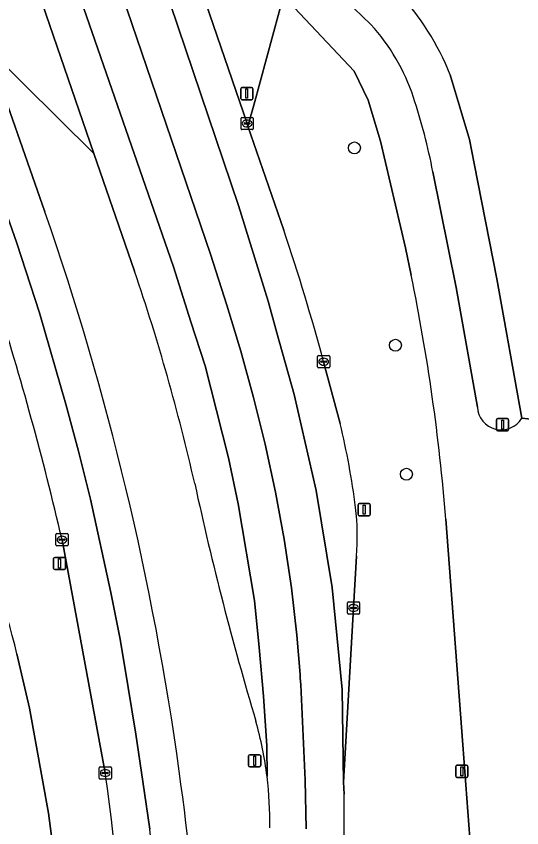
# Model space of a CAD drawing. Extents: x 159817 to 160765, y 380688 to 381638.
# Drawn here: x 160553.9 to 160595.3, y 381431.5 to 381498 of the extents above; entities that cross this region are included whole.
import ezdxf

# ---------------------------------------------------------------- set-up
doc = ezdxf.new("R2010")
doc.units = 0
for name, color, linetype in [('IMGEO_Berm_groen', 7, 'Continuous'), ('IMGEO_Boom', 7, 'Continuous'), ('IMGEO_Fietspad_gesloten', 7, 'Continuous'), ('IMGEO_Kolk', 7, 'Continuous'), ('IMGEO_Lichtmast', 7, 'Continuous'), ('IMGEO_Rijbaan_regionaal_gesloten', 7, 'Continuous'), ('IMGEO_Verkeersbordpaal', 7, 'Continuous'), ('IMGEO_Voetpad_open', 7, 'Continuous')]:
    doc.layers.add(name, color=color, linetype=linetype)

msp = doc.modelspace()

# ---------------------------------------------------------------- linework, layer by layer
at = {"layer": 'IMGEO_Berm_groen'}
for points in [[(160565.034, 381511.843), (160566.152, 381508.587), (160569.096, 381500), (160572.792, 381489.22), (160572.864, 381489.01), (160573.331, 381490.727), (160575.414, 381498.382), (160575.768, 381499.685), (160575.472, 381500), (160573.934, 381501.636)], [(160546.61, 381509.322), (160549.886, 381500), (160551.516, 381495.361), (160560.243, 381486.76), (160555.684, 381500)], [(160586.241, 381476.785), (160585.765, 381479.02), (160583.724, 381487.762), (160582.725, 381491.138), (160581.57, 381493.516), (160575.768, 381499.685), (160575.414, 381498.382), (160573.331, 381490.727), (160572.864, 381489.01), (160575.799, 381480.469)], [(160563.567, 381477.108), (160560.243, 381486.76), (160551.516, 381495.361), (160556.218, 381481.978)], [(160589.441, 381493.201), (160591.004, 381487.921), (160591.399, 381485.938), (160593.253, 381476.474), (160595.299, 381465.052)], [(160579.064, 381469.683), (160580.414, 381464.609)], [(160591.778, 381420.755), (160590.47, 381438.252), (160589.082, 381456.76)], [(160561.168, 381435.954), (160557.628, 381455.085)], [(160581.748, 381453.73), (160581.512, 381449.489), (160580.687, 381435.207), (160580.743, 381434.208)], [(160553.926, 381445.717), (160554.972, 381441.28), (160556.527, 381432.658), (160557.674, 381423.886)]]:
    msp.add_lwpolyline(points, dxfattribs=at)
for centre, radius, start, end in [((160569.453, 381485.305), 21.491, 21.5558, 43.13868), ((160330.559, 381403.57), 238.893, 7.82542, 19.16028), ((160399.24, 381421.136), 186.262, 15.10791, 18.57498), ((160403.215, 381422.326), 169.451, 12.73667, 18.86204), ((160422.078, 381443.281), 167.547, 4.61446, 11.53517), ((160302.674, 381395.724), 261.773, 13.10662, 17.59481), ((160518.151, 381449.56), 64.056, 7.32624, 13.58813), ((160828.353, 381516.199), 265.93, 192.2698, 196.60766), ((160562.557, 381455.422), 19.265, 354.96043, 6.87379), ((160517.352, 381437.419), 37.503, 12.78279, 31.88684), ((160544.448, 381432), 30.2, 6.95781, 15.73981), ((160349.633, 381405.967), 213.65, 357.0356, 8.06844), ((160359.336, 381406.645), 209.967, 358.73913, 8.06338), ((160544.428, 381431.996), 30.221, 358.98789, 6.96028), ((160359.168, 381432.711), 221.58, 357.82213, 0.38698)]:
    msp.add_arc(centre, radius, start, end, dxfattribs=at)
at = {"layer": 'IMGEO_Boom'}
for centre in [(160581.586, 381487.221), (160584.942, 381471.036), (160585.849, 381460.456)]:
    msp.add_circle(centre, 0.489, dxfattribs=at)
at = {"layer": 'IMGEO_Fietspad_gesloten'}
for points in [[(160582.93, 381497.348), (160580.206, 381500), (160576.475, 381503.633)], [(160572.583, 381503.163), (160573.934, 381501.636), (160575.472, 381500), (160575.768, 381499.685), (160581.57, 381493.516), (160582.725, 381491.138), (160583.724, 381487.762), (160585.765, 381479.02), (160586.241, 381476.785)], [(160591.662, 381465.969), (160589.921, 381475.779), (160588.019, 381485.249)], [(160595.299, 381465.052), (160599.255, 381464.604), (160599.703, 381468.555), (160601.332, 381478.887)], [(160598.016, 381452.611), (160598.456, 381457.433), (160598.646, 381459.233), (160598.799, 381460.581), (160599.255, 381464.604), (160595.299, 381465.052)], [(160589.082, 381456.76), (160590.47, 381438.252), (160591.778, 381420.755)], [(160557.674, 381423.886), (160556.527, 381432.658), (160554.972, 381441.28), (160553.926, 381445.717)]]:
    msp.add_lwpolyline(points, dxfattribs=at)
for centre, radius, start, end in [((160570.619, 381486.154), 16.639, 18.25447, 42.27984), ((160540.541, 381476.113), 48.349, 10.89193, 18.38947), ((160422.078, 381443.281), 167.547, 4.61446, 11.53517), ((160593.619, 381466.06), 1.959, 182.65045, 329.04736), ((160517.352, 381437.419), 37.503, 12.78279, 31.88684)]:
    msp.add_arc(centre, radius, start, end, dxfattribs=at)
at = {"layer": 'IMGEO_Kolk'}
for p, q in [((160572.292, 381488.794), (160572.292, 381489.646)), ((160572.367, 381489.72), (160573.219, 381489.72)), ((160572.78, 381489.5), (160572.805, 381489.5)), ((160573.293, 381489.646), (160573.293, 381488.794)), ((160572.551, 381489.214), (160572.551, 381489.226)), ((160572.989, 381489.177), (160572.591, 381489.177)), ((160572.594, 381489.263), (160572.992, 381489.263)), ((160572.803, 381488.94), (160572.778, 381488.94)), ((160573.035, 381489.226), (160573.035, 381489.214)), ((160573.219, 381488.72), (160572.367, 381488.72)), ((160578.639, 381470.184), (160579.491, 381470.184)), ((160578.564, 381469.258), (160578.564, 381470.11)), ((160578.823, 381469.678), (160578.823, 381469.69)), ((160579.261, 381469.641), (160578.863, 381469.641)), ((160578.866, 381469.727), (160579.264, 381469.727)), ((160579.052, 381469.964), (160579.077, 381469.964)), ((160579.307, 381469.69), (160579.307, 381469.678)), ((160579.565, 381470.11), (160579.565, 381469.258)), ((160579.491, 381469.184), (160578.639, 381469.184)), ((160579.075, 381469.404), (160579.05, 381469.404)), ((160557.126, 381454.659), (160557.126, 381455.511)), ((160557.201, 381455.585), (160558.053, 381455.585)), ((160558.127, 381455.511), (160558.127, 381454.659)), ((160557.385, 381455.079), (160557.385, 381455.091)), ((160557.823, 381455.042), (160557.425, 381455.042)), ((160557.428, 381455.128), (160557.826, 381455.128)), ((160557.614, 381455.365), (160557.639, 381455.365)), ((160557.869, 381455.091), (160557.869, 381455.079)), ((160558.053, 381454.585), (160557.201, 381454.585)), ((160557.637, 381454.805), (160557.612, 381454.805)), ((160581.013, 381449.063), (160581.013, 381449.915)), ((160581.088, 381449.989), (160581.94, 381449.989)), ((160581.272, 381449.483), (160581.272, 381449.495)), ((160581.315, 381449.532), (160581.713, 381449.532)), ((160581.501, 381449.769), (160581.526, 381449.769)), ((160581.756, 381449.495), (160581.756, 381449.483)), ((160582.014, 381449.915), (160582.014, 381449.063)), ((160581.94, 381448.989), (160581.088, 381448.989)), ((160581.71, 381449.446), (160581.312, 381449.446)), ((160581.524, 381449.209), (160581.499, 381449.209)), ((160560.666, 381435.528), (160560.666, 381436.38)), ((160560.741, 381436.454), (160561.593, 381436.454)), ((160561.154, 381436.234), (160561.179, 381436.234)), ((160561.667, 381436.38), (160561.667, 381435.528)), ((160560.925, 381435.948), (160560.925, 381435.96)), ((160561.363, 381435.911), (160560.965, 381435.911)), ((160560.968, 381435.997), (160561.366, 381435.997)), ((160561.177, 381435.674), (160561.152, 381435.674)), ((160561.409, 381435.96), (160561.409, 381435.948)), ((160561.593, 381435.454), (160560.741, 381435.454))]:
    msp.add_line(p, q, dxfattribs=at)
for points in [[(160572.292, 381488.794), (160572.292, 381489.646)], [(160572.367, 381489.72), (160573.219, 381489.72)], [(160573.293, 381489.646), (160573.293, 381488.794)], [(160573.219, 381488.72), (160572.367, 381488.72)], [(160578.639, 381470.184), (160579.491, 381470.184)], [(160578.564, 381469.258), (160578.564, 381470.11)], [(160579.565, 381470.11), (160579.565, 381469.258)], [(160579.491, 381469.184), (160578.639, 381469.184)], [(160557.126, 381454.659), (160557.126, 381455.511)], [(160557.201, 381455.585), (160558.053, 381455.585)], [(160558.127, 381455.511), (160558.127, 381454.659)], [(160558.053, 381454.585), (160557.201, 381454.585)], [(160581.013, 381449.063), (160581.013, 381449.915)], [(160581.088, 381449.989), (160581.94, 381449.989)], [(160582.014, 381449.915), (160582.014, 381449.063)], [(160581.94, 381448.989), (160581.088, 381448.989)], [(160560.666, 381435.528), (160560.666, 381436.38)], [(160560.741, 381436.454), (160561.593, 381436.454)], [(160561.667, 381436.38), (160561.667, 381435.528)], [(160561.593, 381435.454), (160560.741, 381435.454)]]:
    msp.add_lwpolyline(points, dxfattribs=at)
for centre, radius, start, end in [((160572.369, 381489.644), 0.0765, 91.55205, 178.44795), ((160572.369, 381489.644), 0.0765, 91.55205, 178.44795), ((160573.217, 381489.644), 0.0765, 1.55205, 88.44795), ((160573.217, 381489.644), 0.0765, 1.55205, 88.44795), ((160572.369, 381488.796), 0.0765, 181.55205, 268.44795), ((160572.369, 381488.796), 0.0765, 181.55205, 268.44795), ((160572.591, 381489.223), 0.0403, 85.87752, 175.75265), ((160572.588, 381489.213), 0.0366, 178.93798, 274.71019), ((160572.992, 381489.22), 0.043, 264.86636, 352.45326), ((160572.996, 381489.225), 0.0386, 1.73085, 96.63898), ((160573.217, 381488.796), 0.0765, 271.55205, 358.44795), ((160573.217, 381488.796), 0.0765, 271.55205, 358.44795), ((160578.641, 381470.108), 0.0765, 91.55205, 178.44795), ((160578.641, 381470.108), 0.0765, 91.55205, 178.44795), ((160579.489, 381470.108), 0.0765, 1.55205, 88.44795), ((160579.489, 381470.108), 0.0765, 1.55205, 88.44795), ((160578.863, 381469.687), 0.0403, 85.87752, 175.75265), ((160578.86, 381469.677), 0.0366, 178.93798, 274.71019), ((160579.264, 381469.684), 0.043, 264.86636, 352.45326), ((160579.268, 381469.689), 0.0386, 1.73085, 96.63898), ((160578.641, 381469.26), 0.0765, 181.55205, 268.44795), ((160578.641, 381469.26), 0.0765, 181.55205, 268.44795), ((160579.489, 381469.26), 0.0765, 271.55205, 358.44795), ((160579.489, 381469.26), 0.0765, 271.55205, 358.44795), ((160557.203, 381455.509), 0.0765, 91.55205, 178.44795), ((160557.203, 381455.509), 0.0765, 91.55205, 178.44795), ((160558.051, 381455.509), 0.0765, 1.55205, 88.44795), ((160558.051, 381455.509), 0.0765, 1.55205, 88.44795), ((160557.425, 381455.088), 0.0403, 85.87752, 175.75265), ((160557.422, 381455.078), 0.0366, 178.93798, 274.71019), ((160557.826, 381455.085), 0.043, 264.86636, 352.45326), ((160557.83, 381455.09), 0.0386, 1.73085, 96.63898), ((160557.203, 381454.661), 0.0765, 181.55205, 268.44795), ((160557.203, 381454.661), 0.0765, 181.55205, 268.44795), ((160558.051, 381454.661), 0.0765, 271.55205, 358.44795), ((160558.051, 381454.661), 0.0765, 271.55205, 358.44795), ((160581.09, 381449.913), 0.0765, 91.55205, 178.44795), ((160581.09, 381449.913), 0.0765, 91.55205, 178.44795), ((160581.312, 381449.492), 0.0403, 85.87752, 175.75265), ((160581.309, 381449.482), 0.0366, 178.93798, 274.71019), ((160581.713, 381449.489), 0.043, 264.86636, 352.45326), ((160581.717, 381449.494), 0.0386, 1.73085, 96.63898), ((160581.938, 381449.913), 0.0765, 1.55205, 88.44795), ((160581.938, 381449.913), 0.0765, 1.55205, 88.44795), ((160581.09, 381449.065), 0.0765, 181.55205, 268.44795), ((160581.09, 381449.065), 0.0765, 181.55205, 268.44795), ((160581.938, 381449.065), 0.0765, 271.55205, 358.44795), ((160581.938, 381449.065), 0.0765, 271.55205, 358.44795), ((160560.743, 381436.378), 0.0765, 91.55205, 178.44795), ((160560.743, 381436.378), 0.0765, 91.55205, 178.44795), ((160561.591, 381436.378), 0.0765, 1.55205, 88.44795), ((160561.591, 381436.378), 0.0765, 1.55205, 88.44795), ((160560.743, 381435.53), 0.0765, 181.55205, 268.44795), ((160560.743, 381435.53), 0.0765, 181.55205, 268.44795), ((160560.965, 381435.957), 0.0403, 85.87752, 175.75265), ((160560.962, 381435.947), 0.0366, 178.93798, 274.71019), ((160561.366, 381435.954), 0.043, 264.86636, 352.45326), ((160561.37, 381435.959), 0.0386, 1.73085, 96.63898), ((160561.591, 381435.53), 0.0765, 271.55205, 358.44795), ((160561.591, 381435.53), 0.0765, 271.55205, 358.44795)]:
    msp.add_arc(centre, radius, start, end, dxfattribs=at)
for centre, major_axis, ratio, start_param, end_param in [((160572.779, 381489.22), (-0.387, 0.002), 0.722429, 4.712389, 7.853982), ((160572.804, 381489.22), (-0.39, 0.002), 0.717154, 1.570796, 4.712389), ((160579.051, 381469.684), (-0.387, 0.002), 0.722429, 4.712389, 7.853982), ((160579.076, 381469.684), (-0.39, 0.002), 0.717154, 1.570796, 4.712389), ((160557.613, 381455.085), (-0.387, 0.002), 0.722429, 4.712389, 7.853982), ((160557.638, 381455.085), (-0.39, 0.002), 0.717154, 1.570796, 4.712389), ((160581.5, 381449.489), (-0.387, 0.002), 0.722429, 4.712389, 7.853982), ((160581.525, 381449.489), (-0.39, 0.002), 0.717154, 1.570796, 4.712389), ((160561.153, 381435.954), (-0.387, 0.002), 0.722429, 4.712389, 7.853982), ((160561.178, 381435.954), (-0.39, 0.002), 0.717154, 1.570796, 4.712389)]:
    msp.add_ellipse(centre, major_axis=major_axis, ratio=ratio, start_param=start_param, end_param=end_param, dxfattribs=at)
at = {"layer": 'IMGEO_Lichtmast'}
for p, q in [((160572.366, 381492.176), (160573.156, 381492.176)), ((160573.156, 381492.176), (160572.366, 381492.176)), ((160572.266, 381491.276), (160572.266, 381492.076)), ((160572.266, 381492.076), (160572.266, 381491.276)), ((160573.256, 381492.076), (160573.256, 381491.276)), ((160573.256, 381491.276), (160573.256, 381492.076)), ((160573.156, 381491.176), (160572.366, 381491.176)), ((160572.366, 381491.176), (160573.156, 381491.176)), ((160593.236, 381464.118), (160593.236, 381464.918)), ((160593.236, 381464.918), (160593.236, 381464.118)), ((160593.336, 381465.018), (160594.126, 381465.018)), ((160594.126, 381465.018), (160593.336, 381465.018)), ((160594.226, 381464.918), (160594.226, 381464.118)), ((160594.226, 381464.118), (160594.226, 381464.918)), ((160594.126, 381464.018), (160593.336, 381464.018)), ((160593.336, 381464.018), (160594.126, 381464.018)), ((160581.885, 381457.153), (160581.885, 381457.953)), ((160581.885, 381457.953), (160581.885, 381457.153)), ((160581.985, 381458.053), (160582.775, 381458.053)), ((160582.775, 381458.053), (160581.985, 381458.053)), ((160582.875, 381457.953), (160582.875, 381457.153)), ((160582.875, 381457.153), (160582.875, 381457.953)), ((160582.775, 381457.053), (160581.985, 381457.053)), ((160581.985, 381457.053), (160582.775, 381457.053)), ((160556.925, 381452.737), (160556.925, 381453.537)), ((160556.925, 381453.537), (160556.925, 381452.737)), ((160557.025, 381453.637), (160557.815, 381453.637)), ((160557.815, 381453.637), (160557.025, 381453.637)), ((160557.915, 381453.537), (160557.915, 381452.737)), ((160557.915, 381452.737), (160557.915, 381453.537)), ((160557.815, 381452.637), (160557.025, 381452.637)), ((160557.025, 381452.637), (160557.815, 381452.637)), ((160589.891, 381435.69), (160589.891, 381436.49)), ((160589.891, 381436.49), (160589.891, 381435.69)), ((160589.991, 381436.59), (160590.781, 381436.59)), ((160590.781, 381436.59), (160589.991, 381436.59)), ((160590.881, 381436.49), (160590.881, 381435.69)), ((160590.881, 381435.69), (160590.881, 381436.49)), ((160590.781, 381435.59), (160589.991, 381435.59)), ((160589.991, 381435.59), (160590.781, 381435.59))]:
    msp.add_line(p, q, dxfattribs=at)
for points in [[(160572.686, 381492.051), (160572.836, 381492.051), (160572.836, 381491.301), (160572.686, 381491.301), (160572.686, 381492.051)], [(160593.656, 381464.893), (160593.806, 381464.893), (160593.806, 381464.143), (160593.656, 381464.143), (160593.656, 381464.893)], [(160582.305, 381457.928), (160582.455, 381457.928), (160582.455, 381457.178), (160582.305, 381457.178), (160582.305, 381457.928)], [(160557.345, 381453.512), (160557.495, 381453.512), (160557.495, 381452.762), (160557.345, 381452.762), (160557.345, 381453.512)], [(160590.311, 381436.465), (160590.461, 381436.465), (160590.461, 381435.715), (160590.311, 381435.715), (160590.311, 381436.465)]]:
    msp.add_lwpolyline(points, dxfattribs=at)
for centre, start, end in [((160572.366, 381492.076), 90, 180), ((160572.366, 381492.076), 90, 180), ((160573.156, 381492.076), 0, 90), ((160573.156, 381492.076), 360, 90), ((160572.366, 381491.276), 180, 270), ((160572.366, 381491.276), 180, 270), ((160573.156, 381491.276), 270, 0), ((160573.156, 381491.276), 270, 0), ((160593.336, 381464.918), 90, 180), ((160593.336, 381464.918), 90, 180), ((160594.126, 381464.918), 0, 90), ((160594.126, 381464.918), 360, 90), ((160593.336, 381464.118), 180, 270), ((160593.336, 381464.118), 180, 270), ((160594.126, 381464.118), 270, 0), ((160594.126, 381464.118), 270, 0), ((160581.985, 381457.953), 90, 180), ((160581.985, 381457.953), 90, 180), ((160582.775, 381457.953), 0, 90), ((160582.775, 381457.953), 360, 90), ((160581.985, 381457.153), 180, 270), ((160581.985, 381457.153), 180, 270), ((160582.775, 381457.153), 270, 0), ((160582.775, 381457.153), 270, 0), ((160557.025, 381453.537), 90, 180), ((160557.025, 381453.537), 90, 180), ((160557.815, 381453.537), 0, 90), ((160557.815, 381453.537), 360, 90), ((160557.025, 381452.737), 180, 270), ((160557.025, 381452.737), 180, 270), ((160557.815, 381452.737), 270, 0), ((160557.815, 381452.737), 270, 0), ((160589.991, 381436.49), 90, 180), ((160589.991, 381436.49), 90, 180), ((160590.781, 381436.49), 0, 90), ((160590.781, 381436.49), 360, 90), ((160589.991, 381435.69), 180, 270), ((160589.991, 381435.69), 180, 270), ((160590.781, 381435.69), 270, 0), ((160590.781, 381435.69), 270, 0)]:
    msp.add_arc(centre, 0.1, start, end, dxfattribs=at)
at = {"layer": 'IMGEO_Rijbaan_regionaal_gesloten'}
for points in [[(160569.096, 381500), (160566.152, 381508.587), (160565.034, 381511.843), (160563.663, 381515.975), (160560.915, 381515.584), (160572.099, 381482.486), (160574.514, 381474.647), (160575.235, 381472.047), (160576.637, 381466.993), (160578.455, 381459.132), (160579.751, 381451.169), (160580.59, 381442.812), (160580.687, 381435.207), (160581.512, 381449.489), (160581.748, 381453.73)], [(160580.743, 381434.208), (160580.687, 381435.207), (160580.59, 381442.812), (160579.751, 381451.169), (160578.455, 381459.132), (160576.637, 381466.993), (160575.235, 381472.047), (160574.514, 381474.647), (160572.099, 381482.486), (160560.915, 381515.584)], [(160557.327, 381515.074), (160553.898, 381514.586), (160553.886, 381514.584), (160566.752, 381477.473), (160568.19, 381472.968), (160569.344, 381469.357), (160570.282, 381465.685), (160571.275, 381461.799), (160572.05, 381458.022), (160573.385, 381450.089), (160573.794, 381446.244), (160574.13, 381442.263), (160574.414, 381438.174), (160574.426, 381435.658)], [(160577.637, 381431.378), (160577.558, 381435.353), (160577.198, 381443.194), (160577.152, 381443.766), (160577.131, 381444.026), (160576.868, 381447.267), (160576.426, 381451.129), (160575.83, 381455.139), (160575.109, 381458.996), (160574.264, 381462.92), (160573.321, 381466.746), (160572.273, 381470.544), (160572.052, 381471.271), (160572, 381471.442), (160571.127, 381474.314), (160569.779, 381478.511), (160558.908, 381510.446), (160557.327, 381515.074)], [(160553.886, 381514.584), (160550.819, 381514.148), (160552.11, 381510.38), (160555.684, 381500), (160560.243, 381486.76), (160563.567, 381477.108)], [(160574.426, 381435.658), (160574.414, 381438.174), (160574.13, 381442.263), (160573.794, 381446.244), (160573.385, 381450.089), (160572.05, 381458.022), (160571.275, 381461.799), (160570.282, 381465.685), (160569.344, 381469.357), (160568.19, 381472.968), (160566.752, 381477.473), (160553.886, 381514.584)], [(160556.218, 381481.978), (160551.516, 381495.361), (160549.886, 381500), (160546.61, 381509.322), (160545.221, 381513.364), (160542.207, 381512.934), (160553.927, 381479.42), (160555.787, 381473.689), (160557.943, 381466.212), (160558.973, 381462.361), (160559.957, 381458.401), (160561.633, 381450.766), (160562.395, 381446.923), (160563.044, 381442.966), (160563.672, 381439.14), (160564.246, 381435.25), (160564.819, 381431.36)], [(160564.985, 381378.219), (160565.696, 381385.754), (160566.526, 381402.451), (160565.893, 381419.508), (160565.57, 381423.498), (160565.2, 381427.376), (160564.819, 381431.36), (160564.246, 381435.25), (160563.672, 381439.14), (160563.044, 381442.966), (160562.395, 381446.923), (160561.633, 381450.766), (160559.957, 381458.401), (160558.973, 381462.361), (160557.943, 381466.212), (160555.787, 381473.689), (160553.927, 381479.42), (160542.207, 381512.934)], [(160558.908, 381510.446), (160569.779, 381478.511), (160571.127, 381474.314), (160572, 381471.442), (160572.052, 381471.271), (160572.273, 381470.544), (160573.321, 381466.746), (160574.264, 381462.92), (160575.109, 381458.996), (160575.83, 381455.139), (160576.426, 381451.129), (160576.868, 381447.267), (160577.131, 381444.026), (160577.152, 381443.766), (160577.198, 381443.194), (160577.558, 381435.353), (160577.637, 381431.378)], [(160575.799, 381480.469), (160572.864, 381489.01), (160572.792, 381489.22), (160569.096, 381500)], [(160580.414, 381464.609), (160579.064, 381469.683)], [(160557.628, 381455.085), (160561.168, 381435.954)]]:
    msp.add_lwpolyline(points, dxfattribs=at)
for centre, radius, start, end in [((160330.559, 381403.57), 238.893, 7.82542, 19.16028), ((160399.24, 381421.136), 186.262, 15.10791, 18.57498), ((160403.215, 381422.326), 169.451, 12.73667, 18.86204), ((160302.674, 381395.724), 261.773, 13.10662, 17.59481), ((160518.151, 381449.56), 64.056, 7.32624, 13.58813), ((160828.353, 381516.199), 265.93, 192.2698, 196.60766), ((160562.557, 381455.422), 19.265, 354.96043, 6.87379), ((160544.448, 381432), 30.2, 6.95781, 15.73981), ((160349.633, 381405.967), 213.65, 357.0356, 8.06844), ((160359.336, 381406.645), 209.967, 358.73913, 8.06338), ((160544.428, 381431.996), 30.221, 358.98789, 6.96028), ((160359.168, 381432.711), 221.58, 357.82213, 0.38698)]:
    msp.add_arc(centre, radius, start, end, dxfattribs=at)
at = {"layer": 'IMGEO_Verkeersbordpaal'}
for p, q in [((160572.915, 381436.557), (160572.915, 381437.357)), ((160572.915, 381437.357), (160572.915, 381436.557)), ((160573.015, 381437.457), (160573.805, 381437.457)), ((160573.805, 381437.457), (160573.015, 381437.457)), ((160573.905, 381437.357), (160573.905, 381436.557)), ((160573.905, 381436.557), (160573.905, 381437.357)), ((160573.805, 381436.457), (160573.015, 381436.457)), ((160573.015, 381436.457), (160573.805, 381436.457))]:
    msp.add_line(p, q, dxfattribs=at)
msp.add_lwpolyline([(160573.335, 381437.332), (160573.485, 381437.332), (160573.485, 381436.582), (160573.335, 381436.582), (160573.335, 381437.332)], dxfattribs=at)
for centre, start, end in [((160573.015, 381437.357), 90, 180), ((160573.015, 381437.357), 90, 180), ((160573.805, 381437.357), 0, 90), ((160573.805, 381437.357), 360, 90), ((160573.015, 381436.557), 180, 270), ((160573.015, 381436.557), 180, 270), ((160573.805, 381436.557), 270, 0), ((160573.805, 381436.557), 270, 0)]:
    msp.add_arc(centre, 0.1, start, end, dxfattribs=at)
at = {"layer": 'IMGEO_Voetpad_open'}
for points in [[(160576.475, 381503.633), (160580.206, 381500), (160582.93, 381497.348)], [(160595.299, 381465.052), (160593.253, 381476.474), (160591.399, 381485.938), (160591.004, 381487.921), (160589.441, 381493.201)], [(160588.019, 381485.249), (160589.921, 381475.779), (160591.662, 381465.969)]]:
    msp.add_lwpolyline(points, dxfattribs=at)
for centre, radius, start, end in [((160569.453, 381485.305), 21.491, 21.5558, 43.13868), ((160570.619, 381486.154), 16.639, 18.25447, 42.27984), ((160540.541, 381476.113), 48.349, 10.89193, 18.38947), ((160593.619, 381466.06), 1.959, 182.65045, 329.04736)]:
    msp.add_arc(centre, radius, start, end, dxfattribs=at)

doc.saveas('drawing.dxf')
